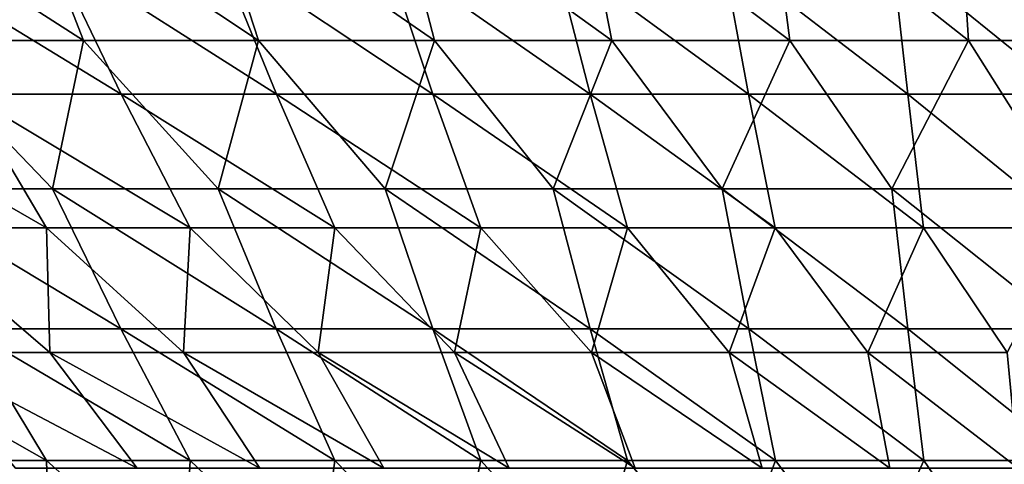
# Model space of a CAD drawing. Header units: millimetres. Extents: x -125 to 125, y -45 to 4025.
# Tile 330 of 656: x -13.64 to -4.58, y 3908.2 to 3912.3. Entities that reach past the tile are written whole.
import ezdxf

# ---------------------------------------------------------------- set-up
doc = ezdxf.new("R2010")
doc.units = ezdxf.units.MM
doc.header["$LTSCALE"] = 6.999206
for name, color, linetype in [('21', 7, 'CONTINUOUS'), ('22', 7, 'CONTINUOUS'), ('23', 7, 'CONTINUOUS'), ('24', 7, 'CONTINUOUS')]:
    doc.layers.add(name, color=color, linetype=linetype)

msp = doc.modelspace()

# ---------------------------------------------------------------- linework, layer by layer
at = {"layer": '21', "color": 7, "linetype": 'CONTINUOUS'}
for points in [[(-13.6119, 3913.5495, 54.941), (-15.3018, 3913.5495, 54.4945), (-13.0497, 3912.1043, 52.0507), (-13.6119, 3913.5495, 54.941)], [(-13.0497, 3912.1043, 52.0507), (-15.3018, 3913.5495, 54.4945), (-14.6473, 3912.1043, 51.6239), (-13.0497, 3912.1043, 52.0507)], [(-11.909, 3913.5495, 55.3351), (-13.6119, 3913.5495, 54.941), (-11.4397, 3912.1043, 52.4281), (-11.909, 3913.5495, 55.3351)], [(-11.4397, 3912.1043, 52.4281), (-13.6119, 3913.5495, 54.941), (-13.0497, 3912.1043, 52.0507), (-11.4397, 3912.1043, 52.4281)], [(-10.1947, 3913.5495, 55.6764), (-11.909, 3913.5495, 55.3351), (-9.8188, 3912.1043, 52.7557), (-10.1947, 3913.5495, 55.6764)], [(-9.8188, 3912.1043, 52.7557), (-11.909, 3913.5495, 55.3351), (-11.4397, 3912.1043, 52.4281), (-9.8188, 3912.1043, 52.7557)], [(-8.4707, 3913.5495, 55.9646), (-10.1947, 3913.5495, 55.6764), (-8.1886, 3912.1043, 53.0332), (-8.4707, 3913.5495, 55.9646)], [(-8.1886, 3912.1043, 53.0332), (-10.1947, 3913.5495, 55.6764), (-9.8188, 3912.1043, 52.7557), (-8.1886, 3912.1043, 53.0332)], [(-6.7386, 3913.5495, 56.1995), (-8.4707, 3913.5495, 55.9646), (-6.5507, 3912.1043, 53.2603), (-6.7386, 3913.5495, 56.1995)], [(-6.5507, 3912.1043, 53.2603), (-8.4707, 3913.5495, 55.9646), (-8.1886, 3912.1043, 53.0332), (-6.5507, 3912.1043, 53.2603)], [(-5.0001, 3913.5495, 56.3808), (-6.7386, 3913.5495, 56.1995), (-4.9065, 3912.1043, 53.4368), (-5.0001, 3913.5495, 56.3808)], [(-4.9065, 3912.1043, 53.4368), (-6.7386, 3913.5495, 56.1995), (-6.5507, 3912.1043, 53.2603), (-4.9065, 3912.1043, 53.4368)], [(-3.2569, 3913.5495, 56.5083), (-5.0001, 3913.5495, 56.3808), (-3.2576, 3912.1043, 53.5626), (-3.2569, 3913.5495, 56.5083)], [(-3.2576, 3912.1043, 53.5626), (-5.0001, 3913.5495, 56.3808), (-4.9065, 3912.1043, 53.4368), (-3.2576, 3912.1043, 53.5626)], [(-13.3349, 3910.7367, 48.8987), (-14.6473, 3912.1043, 51.6239), (-14.8471, 3910.7367, 48.4609), (-13.3349, 3910.7367, 48.8987)], [(-13.0497, 3912.1043, 52.0507), (-14.6473, 3912.1043, 51.6239), (-13.3349, 3910.7367, 48.8987), (-13.0497, 3912.1043, 52.0507)], [(-11.8099, 3910.7367, 49.2892), (-13.0497, 3912.1043, 52.0507), (-13.3349, 3910.7367, 48.8987), (-11.8099, 3910.7367, 49.2892)], [(-11.4397, 3912.1043, 52.4281), (-13.0497, 3912.1043, 52.0507), (-11.8099, 3910.7367, 49.2892), (-11.4397, 3912.1043, 52.4281)], [(-10.2735, 3910.7367, 49.6322), (-11.4397, 3912.1043, 52.4281), (-11.8099, 3910.7367, 49.2892), (-10.2735, 3910.7367, 49.6322)], [(-9.8188, 3912.1043, 52.7557), (-11.4397, 3912.1043, 52.4281), (-10.2735, 3910.7367, 49.6322), (-9.8188, 3912.1043, 52.7557)], [(-8.7271, 3910.7367, 49.9273), (-9.8188, 3912.1043, 52.7557), (-10.2735, 3910.7367, 49.6322), (-8.7271, 3910.7367, 49.9273)], [(-8.1886, 3912.1043, 53.0332), (-9.8188, 3912.1043, 52.7557), (-8.7271, 3910.7367, 49.9273), (-8.1886, 3912.1043, 53.0332)], [(-7.1724, 3910.7367, 50.1743), (-8.1886, 3912.1043, 53.0332), (-8.7271, 3910.7367, 49.9273), (-7.1724, 3910.7367, 50.1743)], [(-6.5507, 3912.1043, 53.2603), (-8.1886, 3912.1043, 53.0332), (-7.1724, 3910.7367, 50.1743), (-6.5507, 3912.1043, 53.2603)], [(-5.6107, 3910.7367, 50.3728), (-6.5507, 3912.1043, 53.2603), (-7.1724, 3910.7367, 50.1743), (-5.6107, 3910.7367, 50.3728)], [(-4.9065, 3912.1043, 53.4368), (-6.5507, 3912.1043, 53.2603), (-5.6107, 3910.7367, 50.3728), (-4.9065, 3912.1043, 53.4368)], [(-4.0436, 3910.7367, 50.5228), (-4.9065, 3912.1043, 53.4368), (-5.6107, 3910.7367, 50.3728), (-4.0436, 3910.7367, 50.5228)], [(-3.2576, 3912.1043, 53.5626), (-4.9065, 3912.1043, 53.4368), (-4.0436, 3910.7367, 50.5228), (-3.2576, 3912.1043, 53.5626)], [(-13.3349, 3910.7367, 48.8987), (-14.8471, 3910.7367, 48.4609), (-12.7054, 3909.4476, 45.9479), (-13.3349, 3910.7367, 48.8987)], [(-12.7054, 3909.4476, 45.9479), (-14.8471, 3910.7367, 48.4609), (-14.1224, 3909.4476, 45.5324), (-12.7054, 3909.4476, 45.9479)], [(-11.8099, 3910.7367, 49.2892), (-13.3349, 3910.7367, 48.8987), (-11.2762, 3909.4476, 46.3194), (-11.8099, 3910.7367, 49.2892)], [(-11.2762, 3909.4476, 46.3194), (-13.3349, 3910.7367, 48.8987), (-12.7054, 3909.4476, 45.9479), (-11.2762, 3909.4476, 46.3194)], [(-10.2735, 3910.7367, 49.6322), (-11.8099, 3910.7367, 49.2892), (-9.8362, 3909.4476, 46.6464), (-10.2735, 3910.7367, 49.6322)], [(-9.8362, 3909.4476, 46.6464), (-11.8099, 3910.7367, 49.2892), (-11.2762, 3909.4476, 46.3194), (-9.8362, 3909.4476, 46.6464)], [(-8.7271, 3910.7367, 49.9273), (-10.2735, 3910.7367, 49.6322), (-8.3868, 3909.4476, 46.9287), (-8.7271, 3910.7367, 49.9273)], [(-8.3868, 3909.4476, 46.9287), (-10.2735, 3910.7367, 49.6322), (-9.8362, 3909.4476, 46.6464), (-8.3868, 3909.4476, 46.9287)], [(-7.1724, 3910.7367, 50.1743), (-8.7271, 3910.7367, 49.9273), (-6.9293, 3909.4476, 47.1659), (-7.1724, 3910.7367, 50.1743)], [(-6.9293, 3909.4476, 47.1659), (-8.7271, 3910.7367, 49.9273), (-8.3868, 3909.4476, 46.9287), (-6.9293, 3909.4476, 47.1659)], [(-5.6107, 3910.7367, 50.3728), (-7.1724, 3910.7367, 50.1743), (-5.4652, 3909.4476, 47.3579), (-5.6107, 3910.7367, 50.3728)], [(-5.4652, 3909.4476, 47.3579), (-7.1724, 3910.7367, 50.1743), (-6.9293, 3909.4476, 47.1659), (-5.4652, 3909.4476, 47.3579)], [(-4.0436, 3910.7367, 50.5228), (-5.6107, 3910.7367, 50.3728), (-3.9958, 3909.4476, 47.5044), (-4.0436, 3910.7367, 50.5228)], [(-3.9958, 3909.4476, 47.5044), (-5.6107, 3910.7367, 50.3728), (-5.4652, 3909.4476, 47.3579), (-3.9958, 3909.4476, 47.5044)], [(-14.1224, 3909.4476, 45.5324), (-15.5258, 3909.4476, 45.0731), (-13.3898, 3908.2378, 42.5712), (-14.1224, 3909.4476, 45.5324)], [(-13.3898, 3908.2378, 42.5712), (-15.5258, 3909.4476, 45.0731), (-14.6978, 3908.2378, 42.1375), (-13.3898, 3908.2378, 42.5712)], [(-12.7054, 3909.4476, 45.9479), (-14.1224, 3909.4476, 45.5324), (-12.0691, 3908.2378, 42.9643), (-12.7054, 3909.4476, 45.9479)], [(-12.0691, 3908.2378, 42.9643), (-14.1224, 3909.4476, 45.5324), (-13.3898, 3908.2378, 42.5712), (-12.0691, 3908.2378, 42.9643)], [(-11.2762, 3909.4476, 46.3194), (-12.7054, 3909.4476, 45.9479), (-10.7368, 3908.2378, 43.3165), (-11.2762, 3909.4476, 46.3194)], [(-10.7368, 3908.2378, 43.3165), (-12.7054, 3909.4476, 45.9479), (-12.0691, 3908.2378, 42.9643), (-10.7368, 3908.2378, 43.3165)], [(-9.8362, 3909.4476, 46.6464), (-11.2762, 3909.4476, 46.3194), (-9.3943, 3908.2378, 43.6273), (-9.8362, 3909.4476, 46.6464)], [(-9.3943, 3908.2378, 43.6273), (-11.2762, 3909.4476, 46.3194), (-10.7368, 3908.2378, 43.3165), (-9.3943, 3908.2378, 43.6273)], [(-8.3868, 3909.4476, 46.9287), (-9.8362, 3909.4476, 46.6464), (-8.0429, 3908.2378, 43.8966), (-8.3868, 3909.4476, 46.9287)], [(-8.0429, 3908.2378, 43.8966), (-9.8362, 3909.4476, 46.6464), (-9.3943, 3908.2378, 43.6273), (-8.0429, 3908.2378, 43.8966)], [(-6.9293, 3909.4476, 47.1659), (-8.3868, 3909.4476, 46.9287), (-6.6837, 3908.2378, 44.124), (-6.9293, 3909.4476, 47.1659)], [(-6.6837, 3908.2378, 44.124), (-8.3868, 3909.4476, 46.9287), (-8.0429, 3908.2378, 43.8966), (-6.6837, 3908.2378, 44.124)], [(-5.4652, 3909.4476, 47.3579), (-6.9293, 3909.4476, 47.1659), (-5.3182, 3908.2378, 44.3093), (-5.4652, 3909.4476, 47.3579)], [(-5.3182, 3908.2378, 44.3093), (-6.9293, 3909.4476, 47.1659), (-6.6837, 3908.2378, 44.124), (-5.3182, 3908.2378, 44.3093)], [(-3.9958, 3909.4476, 47.5044), (-5.4652, 3909.4476, 47.3579), (-3.9477, 3908.2378, 44.4524), (-3.9958, 3909.4476, 47.5044)], [(-3.9477, 3908.2378, 44.4524), (-5.4652, 3909.4476, 47.3579), (-5.3182, 3908.2378, 44.3093), (-3.9477, 3908.2378, 44.4524)], [(-13.3898, 3908.2378, 42.5712), (-14.6978, 3908.2378, 42.1375), (-13.3583, 3907.1083, 39.346), (-13.3898, 3908.2378, 42.5712)], [(-13.3583, 3907.1083, 39.346), (-14.6978, 3908.2378, 42.1375), (-14.5748, 3907.1083, 38.9117), (-13.3583, 3907.1083, 39.346)], [(-12.0691, 3908.2378, 42.9643), (-13.3898, 3908.2378, 42.5712), (-12.1289, 3907.1083, 39.7422), (-12.0691, 3908.2378, 42.9643)], [(-12.1289, 3907.1083, 39.7422), (-13.3898, 3908.2378, 42.5712), (-13.3583, 3907.1083, 39.346), (-12.1289, 3907.1083, 39.7422)], [(-10.8877, 3907.1083, 40.0999), (-12.0691, 3908.2378, 42.9643), (-12.1289, 3907.1083, 39.7422), (-10.8877, 3907.1083, 40.0999)], [(-10.7368, 3908.2378, 43.3165), (-12.0691, 3908.2378, 42.9643), (-10.8877, 3907.1083, 40.0999), (-10.7368, 3908.2378, 43.3165)], [(-9.6361, 3907.1083, 40.419), (-10.7368, 3908.2378, 43.3165), (-10.8877, 3907.1083, 40.0999), (-9.6361, 3907.1083, 40.419)], [(-9.3943, 3908.2378, 43.6273), (-10.7368, 3908.2378, 43.3165), (-9.6361, 3907.1083, 40.419), (-9.3943, 3908.2378, 43.6273)], [(-8.3751, 3907.1083, 40.699), (-9.3943, 3908.2378, 43.6273), (-9.6361, 3907.1083, 40.419), (-8.3751, 3907.1083, 40.699)], [(-8.0429, 3908.2378, 43.8966), (-9.3943, 3908.2378, 43.6273), (-8.3751, 3907.1083, 40.699), (-8.0429, 3908.2378, 43.8966)], [(-7.106, 3907.1083, 40.9396), (-8.0429, 3908.2378, 43.8966), (-8.3751, 3907.1083, 40.699), (-7.106, 3907.1083, 40.9396)], [(-6.6837, 3908.2378, 44.124), (-8.0429, 3908.2378, 43.8966), (-7.106, 3907.1083, 40.9396), (-6.6837, 3908.2378, 44.124)], [(-5.8301, 3907.1083, 41.1407), (-6.6837, 3908.2378, 44.124), (-7.106, 3907.1083, 40.9396), (-5.8301, 3907.1083, 41.1407)], [(-5.3182, 3908.2378, 44.3093), (-6.6837, 3908.2378, 44.124), (-5.8301, 3907.1083, 41.1407), (-5.3182, 3908.2378, 44.3093)], [(-4.5485, 3907.1083, 41.3021), (-5.3182, 3908.2378, 44.3093), (-5.8301, 3907.1083, 41.1407), (-4.5485, 3907.1083, 41.3021)], [(-3.9477, 3908.2378, 44.4524), (-5.3182, 3908.2378, 44.3093), (-4.5485, 3907.1083, 41.3021), (-3.9477, 3908.2378, 44.4524)]]:
    msp.add_3dface(points, dxfattribs=at)
at = {"layer": '22', "color": 7, "linetype": 'CONTINUOUS'}
for points in [[(-15.3018, 3913.5495, -54.4945), (-13.6119, 3913.5495, -54.941), (-13.0497, 3912.1043, -52.0507), (-15.3018, 3913.5495, -54.4945)], [(-15.3018, 3913.5495, -54.4945), (-13.0497, 3912.1043, -52.0507), (-14.6473, 3912.1043, -51.6239), (-15.3018, 3913.5495, -54.4945)], [(-13.6119, 3913.5495, -54.941), (-11.909, 3913.5495, -55.3351), (-11.4397, 3912.1043, -52.4281), (-13.6119, 3913.5495, -54.941)], [(-13.6119, 3913.5495, -54.941), (-11.4397, 3912.1043, -52.4281), (-13.0497, 3912.1043, -52.0507), (-13.6119, 3913.5495, -54.941)], [(-11.909, 3913.5495, -55.3351), (-10.1947, 3913.5495, -55.6764), (-9.8188, 3912.1043, -52.7557), (-11.909, 3913.5495, -55.3351)], [(-11.909, 3913.5495, -55.3351), (-9.8188, 3912.1043, -52.7557), (-11.4397, 3912.1043, -52.4281), (-11.909, 3913.5495, -55.3351)], [(-10.1947, 3913.5495, -55.6764), (-8.4707, 3913.5495, -55.9646), (-8.1886, 3912.1043, -53.0332), (-10.1947, 3913.5495, -55.6764)], [(-10.1947, 3913.5495, -55.6764), (-8.1886, 3912.1043, -53.0332), (-9.8188, 3912.1043, -52.7557), (-10.1947, 3913.5495, -55.6764)], [(-8.4707, 3913.5495, -55.9646), (-6.7386, 3913.5495, -56.1995), (-6.5507, 3912.1043, -53.2603), (-8.4707, 3913.5495, -55.9646)], [(-8.4707, 3913.5495, -55.9646), (-6.5507, 3912.1043, -53.2603), (-8.1886, 3912.1043, -53.0332), (-8.4707, 3913.5495, -55.9646)], [(-6.7386, 3913.5495, -56.1995), (-5.0001, 3913.5495, -56.3808), (-4.9065, 3912.1043, -53.4368), (-6.7386, 3913.5495, -56.1995)], [(-6.7386, 3913.5495, -56.1995), (-4.9065, 3912.1043, -53.4368), (-6.5507, 3912.1043, -53.2603), (-6.7386, 3913.5495, -56.1995)], [(-5.0001, 3913.5495, -56.3808), (-3.2569, 3913.5495, -56.5083), (-3.2576, 3912.1043, -53.5626), (-5.0001, 3913.5495, -56.3808)], [(-5.0001, 3913.5495, -56.3808), (-3.2576, 3912.1043, -53.5626), (-4.9065, 3912.1043, -53.4368), (-5.0001, 3913.5495, -56.3808)], [(-13.3349, 3910.7367, -48.8987), (-14.8471, 3910.7367, -48.4609), (-14.6473, 3912.1043, -51.6239), (-13.3349, 3910.7367, -48.8987)], [(-13.0497, 3912.1043, -52.0507), (-13.3349, 3910.7367, -48.8987), (-14.6473, 3912.1043, -51.6239), (-13.0497, 3912.1043, -52.0507)], [(-11.8099, 3910.7367, -49.2892), (-13.3349, 3910.7367, -48.8987), (-13.0497, 3912.1043, -52.0507), (-11.8099, 3910.7367, -49.2892)], [(-11.4397, 3912.1043, -52.4281), (-11.8099, 3910.7367, -49.2892), (-13.0497, 3912.1043, -52.0507), (-11.4397, 3912.1043, -52.4281)], [(-10.2735, 3910.7367, -49.6322), (-11.8099, 3910.7367, -49.2892), (-11.4397, 3912.1043, -52.4281), (-10.2735, 3910.7367, -49.6322)], [(-9.8188, 3912.1043, -52.7557), (-10.2735, 3910.7367, -49.6322), (-11.4397, 3912.1043, -52.4281), (-9.8188, 3912.1043, -52.7557)], [(-8.7271, 3910.7367, -49.9273), (-10.2735, 3910.7367, -49.6322), (-9.8188, 3912.1043, -52.7557), (-8.7271, 3910.7367, -49.9273)], [(-8.1886, 3912.1043, -53.0332), (-8.7271, 3910.7367, -49.9273), (-9.8188, 3912.1043, -52.7557), (-8.1886, 3912.1043, -53.0332)], [(-7.1724, 3910.7367, -50.1743), (-8.7271, 3910.7367, -49.9273), (-8.1886, 3912.1043, -53.0332), (-7.1724, 3910.7367, -50.1743)], [(-6.5507, 3912.1043, -53.2603), (-7.1724, 3910.7367, -50.1743), (-8.1886, 3912.1043, -53.0332), (-6.5507, 3912.1043, -53.2603)], [(-5.6107, 3910.7367, -50.3728), (-7.1724, 3910.7367, -50.1743), (-6.5507, 3912.1043, -53.2603), (-5.6107, 3910.7367, -50.3728)], [(-4.9065, 3912.1043, -53.4368), (-5.6107, 3910.7367, -50.3728), (-6.5507, 3912.1043, -53.2603), (-4.9065, 3912.1043, -53.4368)], [(-4.0436, 3910.7367, -50.5228), (-5.6107, 3910.7367, -50.3728), (-4.9065, 3912.1043, -53.4368), (-4.0436, 3910.7367, -50.5228)], [(-3.2576, 3912.1043, -53.5626), (-4.0436, 3910.7367, -50.5228), (-4.9065, 3912.1043, -53.4368), (-3.2576, 3912.1043, -53.5626)], [(-12.7054, 3909.4476, -45.9479), (-14.1224, 3909.4476, -45.5324), (-14.8471, 3910.7367, -48.4609), (-12.7054, 3909.4476, -45.9479)], [(-13.3349, 3910.7367, -48.8987), (-12.7054, 3909.4476, -45.9479), (-14.8471, 3910.7367, -48.4609), (-13.3349, 3910.7367, -48.8987)], [(-11.2762, 3909.4476, -46.3194), (-12.7054, 3909.4476, -45.9479), (-13.3349, 3910.7367, -48.8987), (-11.2762, 3909.4476, -46.3194)], [(-11.8099, 3910.7367, -49.2892), (-11.2762, 3909.4476, -46.3194), (-13.3349, 3910.7367, -48.8987), (-11.8099, 3910.7367, -49.2892)], [(-9.8362, 3909.4476, -46.6464), (-11.2762, 3909.4476, -46.3194), (-11.8099, 3910.7367, -49.2892), (-9.8362, 3909.4476, -46.6464)], [(-10.2735, 3910.7367, -49.6322), (-9.8362, 3909.4476, -46.6464), (-11.8099, 3910.7367, -49.2892), (-10.2735, 3910.7367, -49.6322)], [(-8.3868, 3909.4476, -46.9287), (-9.8362, 3909.4476, -46.6464), (-10.2735, 3910.7367, -49.6322), (-8.3868, 3909.4476, -46.9287)], [(-8.7271, 3910.7367, -49.9273), (-8.3868, 3909.4476, -46.9287), (-10.2735, 3910.7367, -49.6322), (-8.7271, 3910.7367, -49.9273)], [(-6.9293, 3909.4476, -47.1659), (-8.3868, 3909.4476, -46.9287), (-8.7271, 3910.7367, -49.9273), (-6.9293, 3909.4476, -47.1659)], [(-7.1724, 3910.7367, -50.1743), (-6.9293, 3909.4476, -47.1659), (-8.7271, 3910.7367, -49.9273), (-7.1724, 3910.7367, -50.1743)], [(-5.4652, 3909.4476, -47.3579), (-6.9293, 3909.4476, -47.1659), (-7.1724, 3910.7367, -50.1743), (-5.4652, 3909.4476, -47.3579)], [(-5.6107, 3910.7367, -50.3728), (-5.4652, 3909.4476, -47.3579), (-7.1724, 3910.7367, -50.1743), (-5.6107, 3910.7367, -50.3728)], [(-3.9958, 3909.4476, -47.5044), (-5.4652, 3909.4476, -47.3579), (-5.6107, 3910.7367, -50.3728), (-3.9958, 3909.4476, -47.5044)], [(-4.0436, 3910.7367, -50.5228), (-3.9958, 3909.4476, -47.5044), (-5.6107, 3910.7367, -50.3728), (-4.0436, 3910.7367, -50.5228)], [(-13.3898, 3908.2378, -42.5712), (-14.6978, 3908.2378, -42.1375), (-15.5258, 3909.4476, -45.0731), (-13.3898, 3908.2378, -42.5712)], [(-14.1224, 3909.4476, -45.5324), (-13.3898, 3908.2378, -42.5712), (-15.5258, 3909.4476, -45.0731), (-14.1224, 3909.4476, -45.5324)], [(-12.0691, 3908.2378, -42.9643), (-13.3898, 3908.2378, -42.5712), (-14.1224, 3909.4476, -45.5324), (-12.0691, 3908.2378, -42.9643)], [(-12.7054, 3909.4476, -45.9479), (-12.0691, 3908.2378, -42.9643), (-14.1224, 3909.4476, -45.5324), (-12.7054, 3909.4476, -45.9479)], [(-10.7368, 3908.2378, -43.3165), (-12.0691, 3908.2378, -42.9643), (-12.7054, 3909.4476, -45.9479), (-10.7368, 3908.2378, -43.3165)], [(-11.2762, 3909.4476, -46.3194), (-10.7368, 3908.2378, -43.3165), (-12.7054, 3909.4476, -45.9479), (-11.2762, 3909.4476, -46.3194)], [(-9.3943, 3908.2378, -43.6273), (-10.7368, 3908.2378, -43.3165), (-11.2762, 3909.4476, -46.3194), (-9.3943, 3908.2378, -43.6273)], [(-9.8362, 3909.4476, -46.6464), (-9.3943, 3908.2378, -43.6273), (-11.2762, 3909.4476, -46.3194), (-9.8362, 3909.4476, -46.6464)], [(-8.0429, 3908.2378, -43.8966), (-9.3943, 3908.2378, -43.6273), (-9.8362, 3909.4476, -46.6464), (-8.0429, 3908.2378, -43.8966)], [(-8.3868, 3909.4476, -46.9287), (-8.0429, 3908.2378, -43.8966), (-9.8362, 3909.4476, -46.6464), (-8.3868, 3909.4476, -46.9287)], [(-6.6837, 3908.2378, -44.124), (-8.0429, 3908.2378, -43.8966), (-8.3868, 3909.4476, -46.9287), (-6.6837, 3908.2378, -44.124)], [(-6.9293, 3909.4476, -47.1659), (-6.6837, 3908.2378, -44.124), (-8.3868, 3909.4476, -46.9287), (-6.9293, 3909.4476, -47.1659)], [(-5.3182, 3908.2378, -44.3093), (-6.6837, 3908.2378, -44.124), (-6.9293, 3909.4476, -47.1659), (-5.3182, 3908.2378, -44.3093)], [(-5.4652, 3909.4476, -47.3579), (-5.3182, 3908.2378, -44.3093), (-6.9293, 3909.4476, -47.1659), (-5.4652, 3909.4476, -47.3579)], [(-3.9477, 3908.2378, -44.4524), (-5.3182, 3908.2378, -44.3093), (-5.4652, 3909.4476, -47.3579), (-3.9477, 3908.2378, -44.4524)], [(-3.9958, 3909.4476, -47.5044), (-3.9477, 3908.2378, -44.4524), (-5.4652, 3909.4476, -47.3579), (-3.9958, 3909.4476, -47.5044)], [(-13.3583, 3907.1083, -39.346), (-14.5748, 3907.1083, -38.9117), (-14.6978, 3908.2378, -42.1375), (-13.3583, 3907.1083, -39.346)], [(-13.3898, 3908.2378, -42.5712), (-13.3583, 3907.1083, -39.346), (-14.6978, 3908.2378, -42.1375), (-13.3898, 3908.2378, -42.5712)], [(-12.1289, 3907.1083, -39.7422), (-13.3583, 3907.1083, -39.346), (-13.3898, 3908.2378, -42.5712), (-12.1289, 3907.1083, -39.7422)], [(-12.0691, 3908.2378, -42.9643), (-12.1289, 3907.1083, -39.7422), (-13.3898, 3908.2378, -42.5712), (-12.0691, 3908.2378, -42.9643)], [(-10.8877, 3907.1083, -40.0999), (-12.1289, 3907.1083, -39.7422), (-12.0691, 3908.2378, -42.9643), (-10.8877, 3907.1083, -40.0999)], [(-10.7368, 3908.2378, -43.3165), (-10.8877, 3907.1083, -40.0999), (-12.0691, 3908.2378, -42.9643), (-10.7368, 3908.2378, -43.3165)], [(-9.6361, 3907.1083, -40.419), (-10.8877, 3907.1083, -40.0999), (-10.7368, 3908.2378, -43.3165), (-9.6361, 3907.1083, -40.419)], [(-9.3943, 3908.2378, -43.6273), (-9.6361, 3907.1083, -40.419), (-10.7368, 3908.2378, -43.3165), (-9.3943, 3908.2378, -43.6273)], [(-8.3751, 3907.1083, -40.699), (-9.6361, 3907.1083, -40.419), (-9.3943, 3908.2378, -43.6273), (-8.3751, 3907.1083, -40.699)], [(-8.0429, 3908.2378, -43.8966), (-8.3751, 3907.1083, -40.699), (-9.3943, 3908.2378, -43.6273), (-8.0429, 3908.2378, -43.8966)], [(-7.106, 3907.1083, -40.9396), (-8.3751, 3907.1083, -40.699), (-8.0429, 3908.2378, -43.8966), (-7.106, 3907.1083, -40.9396)], [(-6.6837, 3908.2378, -44.124), (-7.106, 3907.1083, -40.9396), (-8.0429, 3908.2378, -43.8966), (-6.6837, 3908.2378, -44.124)], [(-5.8301, 3907.1083, -41.1407), (-7.106, 3907.1083, -40.9396), (-6.6837, 3908.2378, -44.124), (-5.8301, 3907.1083, -41.1407)], [(-5.3182, 3908.2378, -44.3093), (-5.8301, 3907.1083, -41.1407), (-6.6837, 3908.2378, -44.124), (-5.3182, 3908.2378, -44.3093)], [(-4.5485, 3907.1083, -41.3021), (-5.8301, 3907.1083, -41.1407), (-5.3182, 3908.2378, -44.3093), (-4.5485, 3907.1083, -41.3021)], [(-3.9477, 3908.2378, -44.4524), (-4.5485, 3907.1083, -41.3021), (-5.3182, 3908.2378, -44.3093), (-3.9477, 3908.2378, -44.4524)]]:
    msp.add_3dface(points, dxfattribs=at)
at = {"layer": '23', "color": 7, "linetype": 'CONTINUOUS'}
for points in [[(-13.3325, 3912.9207, -48.8823), (-14.8441, 3912.9207, -48.4447), (-12.7045, 3911.6101, -45.9382), (-13.3325, 3912.9207, -48.8823)], [(-12.7045, 3911.6101, -45.9382), (-14.8441, 3912.9207, -48.4447), (-14.1212, 3911.6101, -45.5227), (-12.7045, 3911.6101, -45.9382)], [(-11.808, 3912.9207, -49.2728), (-13.3325, 3912.9207, -48.8823), (-11.2757, 3911.6101, -46.3096), (-11.808, 3912.9207, -49.2728)], [(-11.2757, 3911.6101, -46.3096), (-13.3325, 3912.9207, -48.8823), (-12.7045, 3911.6101, -45.9382), (-11.2757, 3911.6101, -46.3096)], [(-10.2722, 3912.9207, -49.6157), (-11.808, 3912.9207, -49.2728), (-9.836, 3911.6101, -46.6366), (-10.2722, 3912.9207, -49.6157)], [(-9.836, 3911.6101, -46.6366), (-11.808, 3912.9207, -49.2728), (-11.2757, 3911.6101, -46.3096), (-9.836, 3911.6101, -46.6366)], [(-8.7264, 3912.9207, -49.9108), (-10.2722, 3912.9207, -49.6157), (-8.3869, 3911.6101, -46.9189), (-8.7264, 3912.9207, -49.9108)], [(-8.3869, 3911.6101, -46.9189), (-10.2722, 3912.9207, -49.6157), (-9.836, 3911.6101, -46.6366), (-8.3869, 3911.6101, -46.9189)], [(-7.1722, 3912.9207, -50.1577), (-8.7264, 3912.9207, -49.9108), (-6.9298, 3911.6101, -47.1561), (-7.1722, 3912.9207, -50.1577)], [(-6.9298, 3911.6101, -47.1561), (-8.7264, 3912.9207, -49.9108), (-8.3869, 3911.6101, -46.9189), (-6.9298, 3911.6101, -47.1561)], [(-5.6111, 3912.9207, -50.3563), (-7.1722, 3912.9207, -50.1577), (-5.466, 3911.6101, -47.3481), (-5.6111, 3912.9207, -50.3563)], [(-5.466, 3911.6101, -47.3481), (-7.1722, 3912.9207, -50.1577), (-6.9298, 3911.6101, -47.1561), (-5.466, 3911.6101, -47.3481)], [(-4.0445, 3912.9207, -50.5062), (-5.6111, 3912.9207, -50.3563), (-3.997, 3911.6101, -47.4947), (-4.0445, 3912.9207, -50.5062)], [(-3.997, 3911.6101, -47.4947), (-5.6111, 3912.9207, -50.3563), (-5.466, 3911.6101, -47.3481), (-3.997, 3911.6101, -47.4947)], [(-14.1212, 3911.6101, -45.5227), (-15.5243, 3911.6101, -45.0635), (-13.3901, 3910.38, -42.567), (-14.1212, 3911.6101, -45.5227)], [(-13.3901, 3910.38, -42.567), (-15.5243, 3911.6101, -45.0635), (-14.698, 3910.38, -42.1333), (-13.3901, 3910.38, -42.567)], [(-12.7045, 3911.6101, -45.9382), (-14.1212, 3911.6101, -45.5227), (-12.0695, 3910.38, -42.9601), (-12.7045, 3911.6101, -45.9382)], [(-12.0695, 3910.38, -42.9601), (-14.1212, 3911.6101, -45.5227), (-13.3901, 3910.38, -42.567), (-12.0695, 3910.38, -42.9601)], [(-11.2757, 3911.6101, -46.3096), (-12.7045, 3911.6101, -45.9382), (-10.7374, 3910.38, -43.3123), (-11.2757, 3911.6101, -46.3096)], [(-10.7374, 3910.38, -43.3123), (-12.7045, 3911.6101, -45.9382), (-12.0695, 3910.38, -42.9601), (-10.7374, 3910.38, -43.3123)], [(-9.836, 3911.6101, -46.6366), (-11.2757, 3911.6101, -46.3096), (-9.3951, 3910.38, -43.6231), (-9.836, 3911.6101, -46.6366)], [(-9.3951, 3910.38, -43.6231), (-11.2757, 3911.6101, -46.3096), (-10.7374, 3910.38, -43.3123), (-9.3951, 3910.38, -43.6231)], [(-8.3869, 3911.6101, -46.9189), (-9.836, 3911.6101, -46.6366), (-8.0438, 3910.38, -43.8924), (-8.3869, 3911.6101, -46.9189)], [(-8.0438, 3910.38, -43.8924), (-9.836, 3911.6101, -46.6366), (-9.3951, 3910.38, -43.6231), (-8.0438, 3910.38, -43.8924)], [(-6.9298, 3911.6101, -47.1561), (-8.3869, 3911.6101, -46.9189), (-6.6849, 3910.38, -44.1198), (-6.9298, 3911.6101, -47.1561)], [(-6.6849, 3910.38, -44.1198), (-8.3869, 3911.6101, -46.9189), (-8.0438, 3910.38, -43.8924), (-6.6849, 3910.38, -44.1198)], [(-5.466, 3911.6101, -47.3481), (-6.9298, 3911.6101, -47.1561), (-5.3195, 3910.38, -44.3052), (-5.466, 3911.6101, -47.3481)], [(-5.3195, 3910.38, -44.3052), (-6.9298, 3911.6101, -47.1561), (-6.6849, 3910.38, -44.1198), (-5.3195, 3910.38, -44.3052)], [(-3.997, 3911.6101, -47.4947), (-5.466, 3911.6101, -47.3481), (-3.9491, 3910.38, -44.4483), (-3.997, 3911.6101, -47.4947)], [(-3.9491, 3910.38, -44.4483), (-5.466, 3911.6101, -47.3481), (-5.3195, 3910.38, -44.3052), (-3.9491, 3910.38, -44.4483)], [(-13.3901, 3910.38, -42.567), (-14.698, 3910.38, -42.1333), (-13.3599, 3909.2313, -39.3462), (-13.3901, 3910.38, -42.567)], [(-13.3599, 3909.2313, -39.3462), (-14.698, 3910.38, -42.1333), (-14.5763, 3909.2313, -38.9119), (-13.3599, 3909.2313, -39.3462)], [(-12.0695, 3910.38, -42.9601), (-13.3901, 3910.38, -42.567), (-12.1305, 3909.2313, -39.7424), (-12.0695, 3910.38, -42.9601)], [(-12.1305, 3909.2313, -39.7424), (-13.3901, 3910.38, -42.567), (-13.3599, 3909.2313, -39.3462), (-12.1305, 3909.2313, -39.7424)], [(-10.8893, 3909.2313, -40.1002), (-12.0695, 3910.38, -42.9601), (-12.1305, 3909.2313, -39.7424), (-10.8893, 3909.2313, -40.1002)], [(-10.7374, 3910.38, -43.3123), (-12.0695, 3910.38, -42.9601), (-10.8893, 3909.2313, -40.1002), (-10.7374, 3910.38, -43.3123)], [(-9.6377, 3909.2313, -40.4193), (-10.7374, 3910.38, -43.3123), (-10.8893, 3909.2313, -40.1002), (-9.6377, 3909.2313, -40.4193)], [(-9.3951, 3910.38, -43.6231), (-10.7374, 3910.38, -43.3123), (-9.6377, 3909.2313, -40.4193), (-9.3951, 3910.38, -43.6231)], [(-8.3768, 3909.2313, -40.6993), (-9.3951, 3910.38, -43.6231), (-9.6377, 3909.2313, -40.4193), (-8.3768, 3909.2313, -40.6993)], [(-8.0438, 3910.38, -43.8924), (-9.3951, 3910.38, -43.6231), (-8.3768, 3909.2313, -40.6993), (-8.0438, 3910.38, -43.8924)], [(-7.1077, 3909.2313, -40.94), (-8.0438, 3910.38, -43.8924), (-8.3768, 3909.2313, -40.6993), (-7.1077, 3909.2313, -40.94)], [(-6.6849, 3910.38, -44.1198), (-8.0438, 3910.38, -43.8924), (-7.1077, 3909.2313, -40.94), (-6.6849, 3910.38, -44.1198)], [(-5.8318, 3909.2313, -41.1412), (-6.6849, 3910.38, -44.1198), (-7.1077, 3909.2313, -40.94), (-5.8318, 3909.2313, -41.1412)], [(-5.3195, 3910.38, -44.3052), (-6.6849, 3910.38, -44.1198), (-5.8318, 3909.2313, -41.1412), (-5.3195, 3910.38, -44.3052)], [(-4.5502, 3909.2313, -41.3026), (-5.3195, 3910.38, -44.3052), (-5.8318, 3909.2313, -41.1412), (-4.5502, 3909.2313, -41.3026)], [(-3.9491, 3910.38, -44.4483), (-5.3195, 3910.38, -44.3052), (-4.5502, 3909.2313, -41.3026), (-3.9491, 3910.38, -44.4483)], [(-13.3599, 3909.2313, -39.3462), (-14.5763, 3909.2313, -38.9119), (-12.5576, 3908.1649, -36.3437), (-13.3599, 3909.2313, -39.3462)], [(-12.5576, 3908.1649, -36.3437), (-14.5763, 3909.2313, -38.9119), (-13.6763, 3908.1649, -35.9377), (-12.5576, 3908.1649, -36.3437)], [(-12.1305, 3909.2313, -39.7424), (-13.3599, 3909.2313, -39.3462), (-11.4268, 3908.1649, -36.7149), (-12.1305, 3909.2313, -39.7424)], [(-11.4268, 3908.1649, -36.7149), (-13.3599, 3909.2313, -39.3462), (-12.5576, 3908.1649, -36.3437), (-11.4268, 3908.1649, -36.7149)], [(-10.8893, 3909.2313, -40.1002), (-12.1305, 3909.2313, -39.7424), (-10.2851, 3908.1649, -37.051), (-10.8893, 3909.2313, -40.1002)], [(-10.2851, 3908.1649, -37.051), (-12.1305, 3909.2313, -39.7424), (-11.4268, 3908.1649, -36.7149), (-10.2851, 3908.1649, -37.051)], [(-9.6377, 3909.2313, -40.4193), (-10.8893, 3909.2313, -40.1002), (-9.1335, 3908.1649, -37.3515), (-9.6377, 3909.2313, -40.4193)], [(-9.1335, 3908.1649, -37.3515), (-10.8893, 3909.2313, -40.1002), (-10.2851, 3908.1649, -37.051), (-9.1335, 3908.1649, -37.3515)], [(-8.3768, 3909.2313, -40.6993), (-9.6377, 3909.2313, -40.4193), (-7.9732, 3908.1649, -37.6163), (-8.3768, 3909.2313, -40.6993)], [(-7.9732, 3908.1649, -37.6163), (-9.6377, 3909.2313, -40.4193), (-9.1335, 3908.1649, -37.3515), (-7.9732, 3908.1649, -37.6163)], [(-7.1077, 3909.2313, -40.94), (-8.3768, 3909.2313, -40.6993), (-6.8052, 3908.1649, -37.845), (-7.1077, 3909.2313, -40.94)], [(-6.8052, 3908.1649, -37.845), (-8.3768, 3909.2313, -40.6993), (-7.9732, 3908.1649, -37.6163), (-6.8052, 3908.1649, -37.845)], [(-5.8318, 3909.2313, -41.1412), (-7.1077, 3909.2313, -40.94), (-5.6307, 3908.1649, -38.0375), (-5.8318, 3909.2313, -41.1412)], [(-5.6307, 3908.1649, -38.0375), (-7.1077, 3909.2313, -40.94), (-6.8052, 3908.1649, -37.845), (-5.6307, 3908.1649, -38.0375)], [(-4.5502, 3909.2313, -41.3026), (-5.8318, 3909.2313, -41.1412), (-4.4508, 3908.1649, -38.1936), (-4.5502, 3909.2313, -41.3026)], [(-4.4508, 3908.1649, -38.1936), (-5.8318, 3909.2313, -41.1412), (-5.6307, 3908.1649, -38.0375), (-4.4508, 3908.1649, -38.1936)]]:
    msp.add_3dface(points, dxfattribs=at)
at = {"layer": '24', "color": 7, "linetype": 'CONTINUOUS'}
for points in [[(-12.7045, 3911.6101, 45.9382), (-14.1212, 3911.6101, 45.5227), (-14.8441, 3912.9207, 48.4447), (-12.7045, 3911.6101, 45.9382)], [(-13.3325, 3912.9207, 48.8823), (-12.7045, 3911.6101, 45.9382), (-14.8441, 3912.9207, 48.4447), (-13.3325, 3912.9207, 48.8823)], [(-11.2757, 3911.6101, 46.3096), (-12.7045, 3911.6101, 45.9382), (-13.3325, 3912.9207, 48.8823), (-11.2757, 3911.6101, 46.3096)], [(-11.808, 3912.9207, 49.2728), (-11.2757, 3911.6101, 46.3096), (-13.3325, 3912.9207, 48.8823), (-11.808, 3912.9207, 49.2728)], [(-9.836, 3911.6101, 46.6366), (-11.2757, 3911.6101, 46.3096), (-11.808, 3912.9207, 49.2728), (-9.836, 3911.6101, 46.6366)], [(-10.2722, 3912.9207, 49.6157), (-9.836, 3911.6101, 46.6366), (-11.808, 3912.9207, 49.2728), (-10.2722, 3912.9207, 49.6157)], [(-8.3869, 3911.6101, 46.9189), (-9.836, 3911.6101, 46.6366), (-10.2722, 3912.9207, 49.6157), (-8.3869, 3911.6101, 46.9189)], [(-8.7264, 3912.9207, 49.9108), (-8.3869, 3911.6101, 46.9189), (-10.2722, 3912.9207, 49.6157), (-8.7264, 3912.9207, 49.9108)], [(-6.9298, 3911.6101, 47.1561), (-8.3869, 3911.6101, 46.9189), (-8.7264, 3912.9207, 49.9108), (-6.9298, 3911.6101, 47.1561)], [(-7.1722, 3912.9207, 50.1577), (-6.9298, 3911.6101, 47.1561), (-8.7264, 3912.9207, 49.9108), (-7.1722, 3912.9207, 50.1577)], [(-5.466, 3911.6101, 47.3481), (-6.9298, 3911.6101, 47.1561), (-7.1722, 3912.9207, 50.1577), (-5.466, 3911.6101, 47.3481)], [(-5.6111, 3912.9207, 50.3563), (-5.466, 3911.6101, 47.3481), (-7.1722, 3912.9207, 50.1577), (-5.6111, 3912.9207, 50.3563)], [(-3.997, 3911.6101, 47.4947), (-5.466, 3911.6101, 47.3481), (-5.6111, 3912.9207, 50.3563), (-3.997, 3911.6101, 47.4947)], [(-4.0445, 3912.9207, 50.5062), (-3.997, 3911.6101, 47.4947), (-5.6111, 3912.9207, 50.3563), (-4.0445, 3912.9207, 50.5062)], [(-13.3901, 3910.38, 42.567), (-14.698, 3910.38, 42.1333), (-15.5243, 3911.6101, 45.0635), (-13.3901, 3910.38, 42.567)], [(-14.1212, 3911.6101, 45.5227), (-13.3901, 3910.38, 42.567), (-15.5243, 3911.6101, 45.0635), (-14.1212, 3911.6101, 45.5227)], [(-12.0695, 3910.38, 42.9601), (-13.3901, 3910.38, 42.567), (-14.1212, 3911.6101, 45.5227), (-12.0695, 3910.38, 42.9601)], [(-12.7045, 3911.6101, 45.9382), (-12.0695, 3910.38, 42.9601), (-14.1212, 3911.6101, 45.5227), (-12.7045, 3911.6101, 45.9382)], [(-10.7374, 3910.38, 43.3123), (-12.0695, 3910.38, 42.9601), (-12.7045, 3911.6101, 45.9382), (-10.7374, 3910.38, 43.3123)], [(-11.2757, 3911.6101, 46.3096), (-10.7374, 3910.38, 43.3123), (-12.7045, 3911.6101, 45.9382), (-11.2757, 3911.6101, 46.3096)], [(-9.3951, 3910.38, 43.6231), (-10.7374, 3910.38, 43.3123), (-11.2757, 3911.6101, 46.3096), (-9.3951, 3910.38, 43.6231)], [(-9.836, 3911.6101, 46.6366), (-9.3951, 3910.38, 43.6231), (-11.2757, 3911.6101, 46.3096), (-9.836, 3911.6101, 46.6366)], [(-8.0438, 3910.38, 43.8924), (-9.3951, 3910.38, 43.6231), (-9.836, 3911.6101, 46.6366), (-8.0438, 3910.38, 43.8924)], [(-8.3869, 3911.6101, 46.9189), (-8.0438, 3910.38, 43.8924), (-9.836, 3911.6101, 46.6366), (-8.3869, 3911.6101, 46.9189)], [(-6.6849, 3910.38, 44.1198), (-8.0438, 3910.38, 43.8924), (-8.3869, 3911.6101, 46.9189), (-6.6849, 3910.38, 44.1198)], [(-6.9298, 3911.6101, 47.1561), (-6.6849, 3910.38, 44.1198), (-8.3869, 3911.6101, 46.9189), (-6.9298, 3911.6101, 47.1561)], [(-5.3195, 3910.38, 44.3052), (-6.6849, 3910.38, 44.1198), (-6.9298, 3911.6101, 47.1561), (-5.3195, 3910.38, 44.3052)], [(-5.466, 3911.6101, 47.3481), (-5.3195, 3910.38, 44.3052), (-6.9298, 3911.6101, 47.1561), (-5.466, 3911.6101, 47.3481)], [(-3.9491, 3910.38, 44.4483), (-5.3195, 3910.38, 44.3052), (-5.466, 3911.6101, 47.3481), (-3.9491, 3910.38, 44.4483)], [(-3.997, 3911.6101, 47.4947), (-3.9491, 3910.38, 44.4483), (-5.466, 3911.6101, 47.3481), (-3.997, 3911.6101, 47.4947)], [(-13.3599, 3909.2313, 39.3462), (-14.5763, 3909.2313, 38.9119), (-14.698, 3910.38, 42.1333), (-13.3599, 3909.2313, 39.3462)], [(-13.3901, 3910.38, 42.567), (-13.3599, 3909.2313, 39.3462), (-14.698, 3910.38, 42.1333), (-13.3901, 3910.38, 42.567)], [(-12.1305, 3909.2313, 39.7424), (-13.3599, 3909.2313, 39.3462), (-13.3901, 3910.38, 42.567), (-12.1305, 3909.2313, 39.7424)], [(-12.0695, 3910.38, 42.9601), (-12.1305, 3909.2313, 39.7424), (-13.3901, 3910.38, 42.567), (-12.0695, 3910.38, 42.9601)], [(-10.8893, 3909.2313, 40.1002), (-12.1305, 3909.2313, 39.7424), (-12.0695, 3910.38, 42.9601), (-10.8893, 3909.2313, 40.1002)], [(-10.7374, 3910.38, 43.3123), (-10.8893, 3909.2313, 40.1002), (-12.0695, 3910.38, 42.9601), (-10.7374, 3910.38, 43.3123)], [(-9.6377, 3909.2313, 40.4193), (-10.8893, 3909.2313, 40.1002), (-10.7374, 3910.38, 43.3123), (-9.6377, 3909.2313, 40.4193)], [(-9.3951, 3910.38, 43.6231), (-9.6377, 3909.2313, 40.4193), (-10.7374, 3910.38, 43.3123), (-9.3951, 3910.38, 43.6231)], [(-8.3768, 3909.2313, 40.6993), (-9.6377, 3909.2313, 40.4193), (-9.3951, 3910.38, 43.6231), (-8.3768, 3909.2313, 40.6993)], [(-8.0438, 3910.38, 43.8924), (-8.3768, 3909.2313, 40.6993), (-9.3951, 3910.38, 43.6231), (-8.0438, 3910.38, 43.8924)], [(-7.1077, 3909.2313, 40.94), (-8.3768, 3909.2313, 40.6993), (-8.0438, 3910.38, 43.8924), (-7.1077, 3909.2313, 40.94)], [(-6.6849, 3910.38, 44.1198), (-7.1077, 3909.2313, 40.94), (-8.0438, 3910.38, 43.8924), (-6.6849, 3910.38, 44.1198)], [(-5.8318, 3909.2313, 41.1412), (-7.1077, 3909.2313, 40.94), (-6.6849, 3910.38, 44.1198), (-5.8318, 3909.2313, 41.1412)], [(-5.3195, 3910.38, 44.3052), (-5.8318, 3909.2313, 41.1412), (-6.6849, 3910.38, 44.1198), (-5.3195, 3910.38, 44.3052)], [(-4.5502, 3909.2313, 41.3026), (-5.8318, 3909.2313, 41.1412), (-5.3195, 3910.38, 44.3052), (-4.5502, 3909.2313, 41.3026)], [(-3.9491, 3910.38, 44.4483), (-4.5502, 3909.2313, 41.3026), (-5.3195, 3910.38, 44.3052), (-3.9491, 3910.38, 44.4483)], [(-12.5576, 3908.1649, 36.3437), (-13.6763, 3908.1649, 35.9377), (-14.5763, 3909.2313, 38.9119), (-12.5576, 3908.1649, 36.3437)], [(-13.3599, 3909.2313, 39.3462), (-12.5576, 3908.1649, 36.3437), (-14.5763, 3909.2313, 38.9119), (-13.3599, 3909.2313, 39.3462)], [(-11.4268, 3908.1649, 36.7149), (-12.5576, 3908.1649, 36.3437), (-13.3599, 3909.2313, 39.3462), (-11.4268, 3908.1649, 36.7149)], [(-12.1305, 3909.2313, 39.7424), (-11.4268, 3908.1649, 36.7149), (-13.3599, 3909.2313, 39.3462), (-12.1305, 3909.2313, 39.7424)], [(-10.2851, 3908.1649, 37.051), (-11.4268, 3908.1649, 36.7149), (-12.1305, 3909.2313, 39.7424), (-10.2851, 3908.1649, 37.051)], [(-10.8893, 3909.2313, 40.1002), (-10.2851, 3908.1649, 37.051), (-12.1305, 3909.2313, 39.7424), (-10.8893, 3909.2313, 40.1002)], [(-9.1335, 3908.1649, 37.3515), (-10.2851, 3908.1649, 37.051), (-10.8893, 3909.2313, 40.1002), (-9.1335, 3908.1649, 37.3515)], [(-9.6377, 3909.2313, 40.4193), (-9.1335, 3908.1649, 37.3515), (-10.8893, 3909.2313, 40.1002), (-9.6377, 3909.2313, 40.4193)], [(-7.9732, 3908.1649, 37.6163), (-9.1335, 3908.1649, 37.3515), (-9.6377, 3909.2313, 40.4193), (-7.9732, 3908.1649, 37.6163)], [(-8.3768, 3909.2313, 40.6993), (-7.9732, 3908.1649, 37.6163), (-9.6377, 3909.2313, 40.4193), (-8.3768, 3909.2313, 40.6993)], [(-6.8052, 3908.1649, 37.845), (-7.9732, 3908.1649, 37.6163), (-8.3768, 3909.2313, 40.6993), (-6.8052, 3908.1649, 37.845)], [(-7.1077, 3909.2313, 40.94), (-6.8052, 3908.1649, 37.845), (-8.3768, 3909.2313, 40.6993), (-7.1077, 3909.2313, 40.94)], [(-5.6307, 3908.1649, 38.0375), (-6.8052, 3908.1649, 37.845), (-7.1077, 3909.2313, 40.94), (-5.6307, 3908.1649, 38.0375)], [(-5.8318, 3909.2313, 41.1412), (-5.6307, 3908.1649, 38.0375), (-7.1077, 3909.2313, 40.94), (-5.8318, 3909.2313, 41.1412)], [(-4.4508, 3908.1649, 38.1936), (-5.6307, 3908.1649, 38.0375), (-5.8318, 3909.2313, 41.1412), (-4.4508, 3908.1649, 38.1936)], [(-4.5502, 3909.2313, 41.3026), (-4.4508, 3908.1649, 38.1936), (-5.8318, 3909.2313, 41.1412), (-4.5502, 3909.2313, 41.3026)]]:
    msp.add_3dface(points, dxfattribs=at)

doc.saveas('drawing.dxf')
